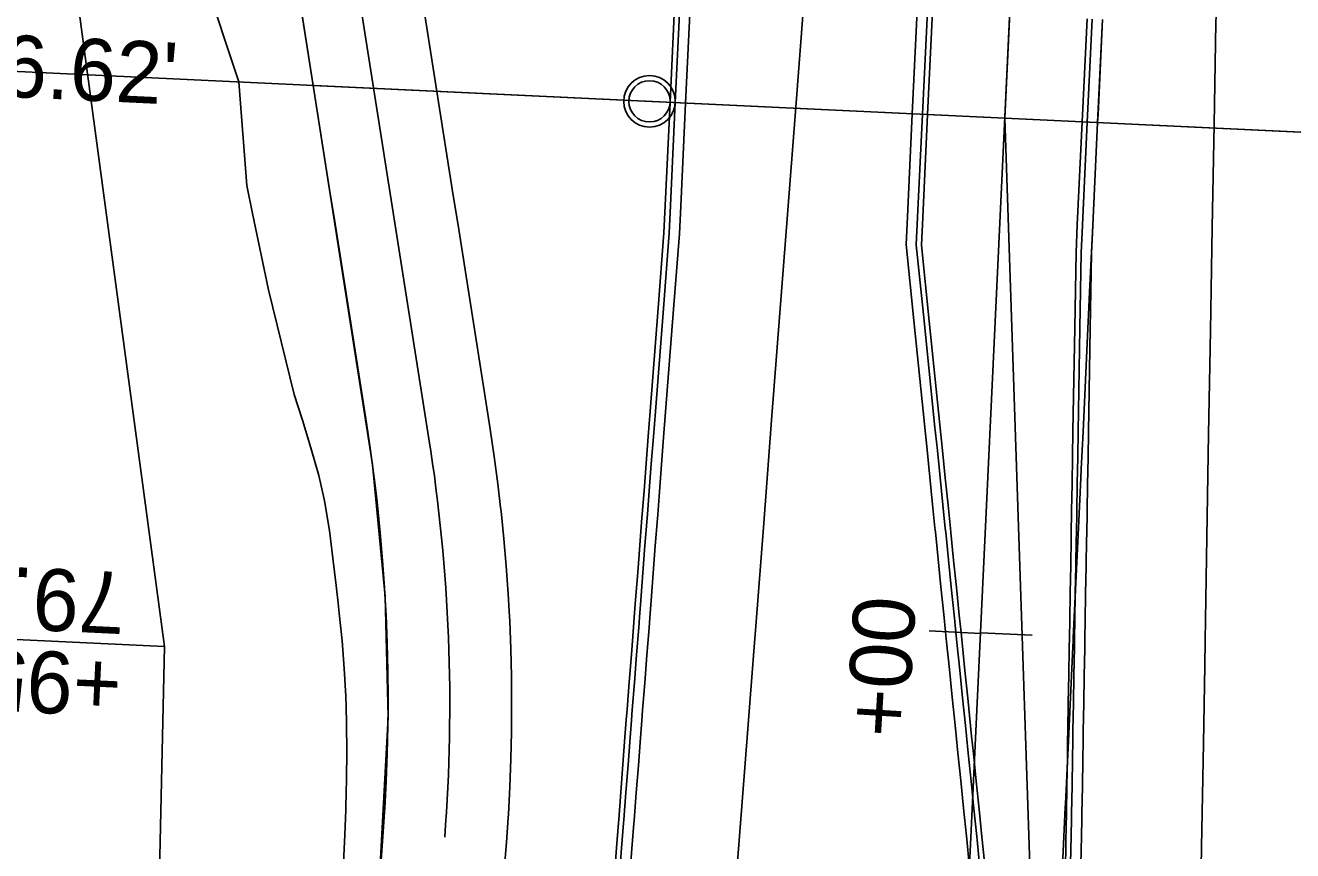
# Model space of a CAD drawing. Extents: x -70 to 701944, y -4 to 666871.
# Drawn here: x 668228 to 668350.9, y 655622.5 to 655702.5 of the extents above; entities that cross this region are included whole.
import ezdxf

# ---------------------------------------------------------------- set-up
doc = ezdxf.new("R2010")
doc.units = 0
for name, color, linetype in [('R_Detour', 7, 'Continuous'), ('R_Drive', 7, 'Continuous'), ('R_Horz Alg', 7, 'Continuous'), ('R_No Plot', 7, 'Continuous'), ('R_Proposed Const Limits', 7, 'Continuous'), ('R_Proposed Road', 7, 'Continuous'), ('R_ROW', 7, 'Continuous'), ('R_Striping', 7, 'Continuous'), ('R_Temp Easement Annot', 7, 'Continuous'), ('R_Water', 7, 'Continuous'), ('T_Indications', 7, 'Continuous')]:
    doc.layers.add(name, color=color, linetype=linetype)

msp = doc.modelspace()

# ---------------------------------------------------------------- linework, layer by layer
at = {"layer": 'R_Detour'}
for p in [(668221.22, 655698.28), (668466.4, 655686.71)]:
    msp.add_line(p, (668322.98, 655693.48), dxfattribs=at)
at = {"layer": 'R_Drive'}
msp.add_line((668320.63, 655643.6), (668325.62, 655643.36), dxfattribs=at)
at = {"layer": 'R_Horz Alg'}
msp.add_line((668254.91, 654251.16), (668327.61, 655791.56), dxfattribs=at)
msp.add_lwpolyline([(668315.63, 655643.77), (668320.62, 655643.54)], dxfattribs=at)
at = {"layer": 'R_No Plot'}
msp.add_line((668260, 655707.66), (668267.13, 655662.4), dxfattribs=at)
for points in [[(668328.06, 655803.36), (668322.98, 655693.48), (668366.1, 655691.45), (668371.21, 655802.13), (668371.38, 655833.41), (668371.09, 655844.83), (668327.94, 655843.36), (668328.21, 655833.3)], [(668328.06, 655803.36), (668250.01, 655805.6), (668252.16, 655741.33), (668252.51, 655721.27), (668253.74, 655710.5), (668255.91, 655696.65), (668322.98, 655693.48), (668325.34, 655743.43)], [(668322.98, 655693.48), (668255.91, 655696.65), (668261.65, 655659.92), (668262.88, 655647.1), (668263.16, 655635.4), (668262.26, 655618.7), (668260.73, 655594.2), (668259.65, 655571.33), (668258.48, 655546.36), (668325, 655543.22), (668326.76, 655580.51)], [(668322.98, 655693.48), (668366.1, 655691.45), (668365.5, 655678.78), (668379.61, 655540.64), (668325, 655543.22), (668326.76, 655580.51)]]:
    msp.add_lwpolyline(points, close=True, dxfattribs=at)
msp.add_circle((668288.52, 655695.11), 2.5, dxfattribs=at)
msp.add_arc((668103.15, 655636.57), 166, 355.5796, 8.9514, dxfattribs=at)
at = {"layer": 'R_Proposed Const Limits'}
msp.add_lwpolyline([(668258.83, 655621.3), (668258.97, 655624), (668259.07, 655626.42), (668259.08, 655626.73), (668259.15, 655629.4), (668259.17, 655632.08), (668259.15, 655634.76), (668259.11, 655636.43), (668259.07, 655637.44), (668258.92, 655640.12), (668258.7, 655642.8), (668258.43, 655645.49), (668258.32, 655646.48), (668258.12, 655648.17), (668257.82, 655650.84), (668257.48, 655653.51), (668257.05, 655656.18), (668256.97, 655656.55), (668256.46, 655658.85), (668255.69, 655661.52), (668254.87, 655664.19), (668254.07, 655666.7), (668251.57, 655676.83), (668250.03, 655684.23), (668249.47, 655686.94), (668248.69, 655696.99), (668245.32, 655707.16)], dxfattribs=at)
at = {"layer": 'R_Proposed Road'}
for points in [[(668262.45, 655621.13), (668262.66, 655623.83), (668262.82, 655626.24), (668262.84, 655626.55), (668262.99, 655629.22), (668263.09, 655631.89), (668263.15, 655634.57), (668263.17, 655636.24), (668263.17, 655637.25), (668263.15, 655639.92), (668263.08, 655642.6), (668262.98, 655645.27), (668262.93, 655646.26), (668262.83, 655647.94), (668262.64, 655650.61), (668262.41, 655653.28), (668262.14, 655655.94), (668262.1, 655656.31), (668261.82, 655658.6), (668261.47, 655661.25), (668261.07, 655663.9), (668260.68, 655666.39), (668259.09, 655676.47), (668257.93, 655683.86), (668257.5, 655686.56), (668255.91, 655696.65), (668254.33, 655706.73)], [(668274.44, 655620.57), (668274.65, 655623.26), (668274.81, 655625.68), (668274.83, 655625.98), (668274.97, 655628.65), (668275.07, 655631.33), (668275.14, 655634), (668275.15, 655635.67), (668275.15, 655636.68), (668275.13, 655639.36), (668275.07, 655642.03), (668274.96, 655644.71), (668274.91, 655645.69), (668274.81, 655647.38), (668274.63, 655650.05), (668274.4, 655652.71), (668274.12, 655655.37), (668274.08, 655655.74), (668273.81, 655658.03), (668273.46, 655660.69), (668273.06, 655663.33), (668272.67, 655665.82), (668271.08, 655675.91), (668269.92, 655683.29), (668269.49, 655685.99), (668267.9, 655696.08), (668266.31, 655706.17)], [(668285.11, 655620.06), (668285.32, 655622.76), (668285.5, 655625.17), (668285.53, 655625.48), (668285.73, 655628.15), (668285.94, 655630.82), (668286.14, 655633.48), (668286.27, 655635.15), (668286.35, 655636.15), (668286.56, 655638.82), (668286.76, 655641.48), (668286.97, 655644.14), (668287.04, 655645.12), (668287.17, 655646.79), (668287.38, 655649.44), (668287.58, 655652.09), (668287.79, 655654.73), (668287.82, 655655.1), (668287.99, 655657.36), (668288.19, 655659.99), (668288.4, 655662.61), (668288.59, 655665.07), (668289.36, 655675.05), (668289.92, 655682.35), (668290.05, 655685.02), (668290.52, 655695.01), (668290.99, 655705)], [(668285.61, 655620.04), (668285.81, 655622.73), (668286, 655625.15), (668286.03, 655625.45), (668286.23, 655628.12), (668286.44, 655630.79), (668286.64, 655633.46), (668286.77, 655635.12), (668286.85, 655636.13), (668287.06, 655638.79), (668287.26, 655641.46), (668287.47, 655644.11), (668287.54, 655645.1), (668287.67, 655646.77), (668287.88, 655649.42), (668288.08, 655652.07), (668288.29, 655654.71), (668288.31, 655655.07), (668288.49, 655657.34), (668288.69, 655659.97), (668288.9, 655662.58), (668289.09, 655665.05), (668289.86, 655675.02), (668290.42, 655682.32), (668290.55, 655685), (668291.02, 655694.99), (668291.49, 655704.98)], [(668286.61, 655619.99), (668286.81, 655622.69), (668287, 655625.1), (668287.02, 655625.41), (668287.23, 655628.08), (668287.44, 655630.74), (668287.64, 655633.41), (668287.77, 655635.08), (668287.85, 655636.08), (668288.06, 655638.75), (668288.26, 655641.41), (668288.47, 655644.07), (668288.54, 655645.05), (668288.67, 655646.72), (668288.88, 655649.37), (668289.08, 655652.02), (668289.29, 655654.66), (668289.31, 655655.03), (668289.49, 655657.29), (668289.69, 655659.92), (668289.89, 655662.54), (668290.08, 655665), (668290.86, 655674.97), (668291.42, 655682.28), (668291.55, 655684.95), (668292.02, 655694.94), (668292.49, 655704.93)], [(668319.53, 655621.14), (668319.28, 655623.58), (668319.25, 655623.89), (668318.98, 655626.58), (668318.7, 655629.27), (668318.43, 655631.96), (668318.26, 655633.64), (668318.15, 655634.65), (668317.88, 655637.34), (668317.6, 655640.02), (668317.33, 655642.71), (668317.23, 655643.7), (668317.06, 655645.38), (668316.78, 655648.06), (668316.51, 655650.72), (668316.24, 655653.39), (668316.2, 655653.76), (668315.97, 655656.04), (668315.7, 655658.69), (668315.43, 655661.33), (668315.17, 655663.82), (668314.15, 655673.88), (668313.4, 655681.24), (668313.52, 655683.92), (668313.99, 655693.9), (668314.47, 655703.89)], [(668320.53, 655621.09), (668320.28, 655623.53), (668320.25, 655623.84), (668319.97, 655626.53), (668319.7, 655629.22), (668319.43, 655631.91), (668319.25, 655633.59), (668319.15, 655634.6), (668318.88, 655637.29), (668318.6, 655639.98), (668318.33, 655642.66), (668318.23, 655643.65), (668318.06, 655645.34), (668317.78, 655648.01), (668317.51, 655650.68), (668317.24, 655653.34), (668317.2, 655653.71), (668316.97, 655656), (668316.7, 655658.64), (668316.43, 655661.28), (668316.17, 655663.77), (668315.15, 655673.83), (668314.39, 655681.19), (668314.52, 655683.87), (668314.99, 655693.86), (668315.46, 655703.85)], [(668321.03, 655621.07), (668320.78, 655623.51), (668320.75, 655623.81), (668320.47, 655626.51), (668320.2, 655629.2), (668319.92, 655631.89), (668319.75, 655633.57), (668319.65, 655634.58), (668319.38, 655637.27), (668319.1, 655639.95), (668318.83, 655642.63), (668318.73, 655643.63), (668318.55, 655645.31), (668318.28, 655647.99), (668318.01, 655650.65), (668317.74, 655653.32), (668317.7, 655653.69), (668317.47, 655655.97), (668317.2, 655658.62), (668316.93, 655661.26), (668316.67, 655663.75), (668315.65, 655673.8), (668314.89, 655681.17), (668315.02, 655683.85), (668315.49, 655693.83), (668315.96, 655703.82)], [(668328.85, 655620.7), (668328.89, 655623.12), (668328.9, 655623.43), (668328.94, 655626.11), (668328.99, 655628.78), (668329.04, 655631.46), (668329.06, 655633.13), (668329.08, 655634.13), (668329.13, 655636.81), (668329.17, 655639.48), (668329.22, 655642.14), (668329.24, 655643.13), (668329.27, 655644.81), (668329.31, 655647.47), (668329.36, 655650.12), (668329.4, 655652.77), (668329.41, 655653.13), (668329.45, 655655.41), (668329.49, 655658.04), (668329.54, 655660.67), (668329.58, 655663.14), (668329.75, 655673.14), (668329.88, 655680.46), (668330, 655683.14), (668330.48, 655693.13), (668330.95, 655703.12)], [(668329.35, 655620.68), (668329.39, 655623.1), (668329.4, 655623.41), (668329.44, 655626.08), (668329.49, 655628.76), (668329.54, 655631.44), (668329.56, 655633.1), (668329.58, 655634.11), (668329.63, 655636.78), (668329.67, 655639.45), (668329.72, 655642.12), (668329.74, 655643.11), (668329.76, 655644.78), (668329.81, 655647.44), (668329.86, 655650.1), (668329.9, 655652.74), (668329.91, 655653.11), (668329.95, 655655.38), (668329.99, 655658.02), (668330.04, 655660.64), (668330.08, 655663.11), (668330.25, 655673.12), (668330.38, 655680.44), (668330.5, 655683.11), (668330.97, 655693.1), (668331.45, 655703.09)], [(668330.35, 655620.63), (668330.39, 655623.05), (668330.4, 655623.36), (668330.44, 655626.04), (668330.49, 655628.71), (668330.53, 655631.39), (668330.56, 655633.06), (668330.58, 655634.06), (668330.63, 655636.74), (668330.67, 655639.41), (668330.72, 655642.07), (668330.73, 655643.06), (668330.76, 655644.74), (668330.81, 655647.39), (668330.85, 655650.05), (668330.9, 655652.7), (668330.91, 655653.06), (668330.95, 655655.34), (668330.99, 655657.97), (668331.04, 655660.6), (668331.08, 655663.07), (668331.25, 655673.07), (668331.38, 655680.39), (668331.5, 655683.07), (668331.97, 655693.06), (668332.45, 655703.05)]]:
    msp.add_lwpolyline(points, dxfattribs=at)
at = {"layer": 'R_ROW'}
msp.add_lwpolyline([(668212.48, 655027.95), (668191.19, 655107.04), (668183.46, 655282.6), (668195.34, 655301.06), (668198.49, 655389.01), (668237.93, 655482.26), (668241.48, 655642.27), (668225.92, 655758.13), (668224.14, 655808.01), (668090.41, 656138.46), (668097.37, 656215.3), (668068.22, 656367.07)], dxfattribs=at)
at = {"layer": 'R_Striping'}
for points in [[(668296.51, 655614.33), (668297.28, 655624.3), (668298.05, 655634.28), (668298.63, 655641.82), (668298.82, 655644.25), (668299.59, 655654.23), (668300.36, 655664.2), (668301.13, 655674.18), (668301.9, 655684.15), (668302.68, 655694.13), (668303.46, 655704.27), (668303.94, 655714.42), (668304.41, 655724.41), (668304.88, 655734.4), (668305.35, 655744.39), (668305.82, 655754.38), (668306.3, 655764.37), (668306.77, 655774.36), (668307.24, 655784.35), (668307.63, 655792.54)], [(668341.88, 655612.85), (668342.06, 655622.85), (668342.23, 655632.85), (668342.36, 655640.42), (668342.4, 655642.86), (668342.57, 655652.86), (668342.74, 655662.86), (668342.92, 655672.87), (668343.09, 655682.87), (668343.26, 655692.87), (668343.43, 655702.71), (668343.89, 655712.54), (668344.36, 655722.53), (668344.83, 655732.52), (668345.31, 655742.5), (668345.78, 655752.49), (668346.25, 655762.48), (668346.72, 655772.47), (668347.19, 655782.46), (668347.58, 655790.66)]]:
    msp.add_lwpolyline(points, dxfattribs=at)
at = {"layer": 'R_Temp Easement Annot'}
msp.add_lwpolyline([(668241.48, 655642.27), (668206.52, 655643.92)], dxfattribs=at)
at = {"layer": 'R_Water'}
msp.add_circle((668288.52, 655695.11), 2, dxfattribs=at)
at = {"layer": 'T_Indications'}
msp.add_lwpolyline([(668328.2, 655613.15), (668328.67, 655623.13), (668328.84, 655626.67), (668328.85, 655627.03), (668329.14, 655633.12), (668329.57, 655642.24), (668329.6, 655642.77), (668329.61, 655643.11), (668330.08, 655653.1), (668330.34, 655658.59), (668330.38, 655659.44), (668330.56, 655663.09), (668331.03, 655673.08), (668331.09, 655674.4), (668331.2, 655676.64), (668331.5, 655683.07), (668331.84, 655690.22), (668331.97, 655693.06), (668332.01, 655693.84), (668332.44, 655703.05)], dxfattribs=at)

# ---------------------------------------------------------------- texts
at = {"layer": 'R_Drive'}
msp.add_text('+00', height=6, rotation=86.5585, dxfattribs=at).set_placement((668313.54, 655633.33))
at = {"layer": 'R_No Plot'}
for s, height, rotation, p in [("106.62' ", 6, 357.2978, (668216.6, 655696.01)), ('+', 0.1, 87.2978, (668320.67, 655643.49)), ('+', 0.1, 87.2978, (668320.67, 655643.49))]:
    msp.add_text(s, height=height, rotation=rotation, dxfattribs=at).set_placement(p)
at = {"layer": 'R_Temp Easement Annot'}
for s, p in [('79.00', (668237.81, 655649.45)), ('+95.00', (668237.44, 655641.46))]:
    msp.add_text(s, height=6, rotation=177.2978, dxfattribs=at).set_placement(p)

doc.saveas('drawing.dxf')
